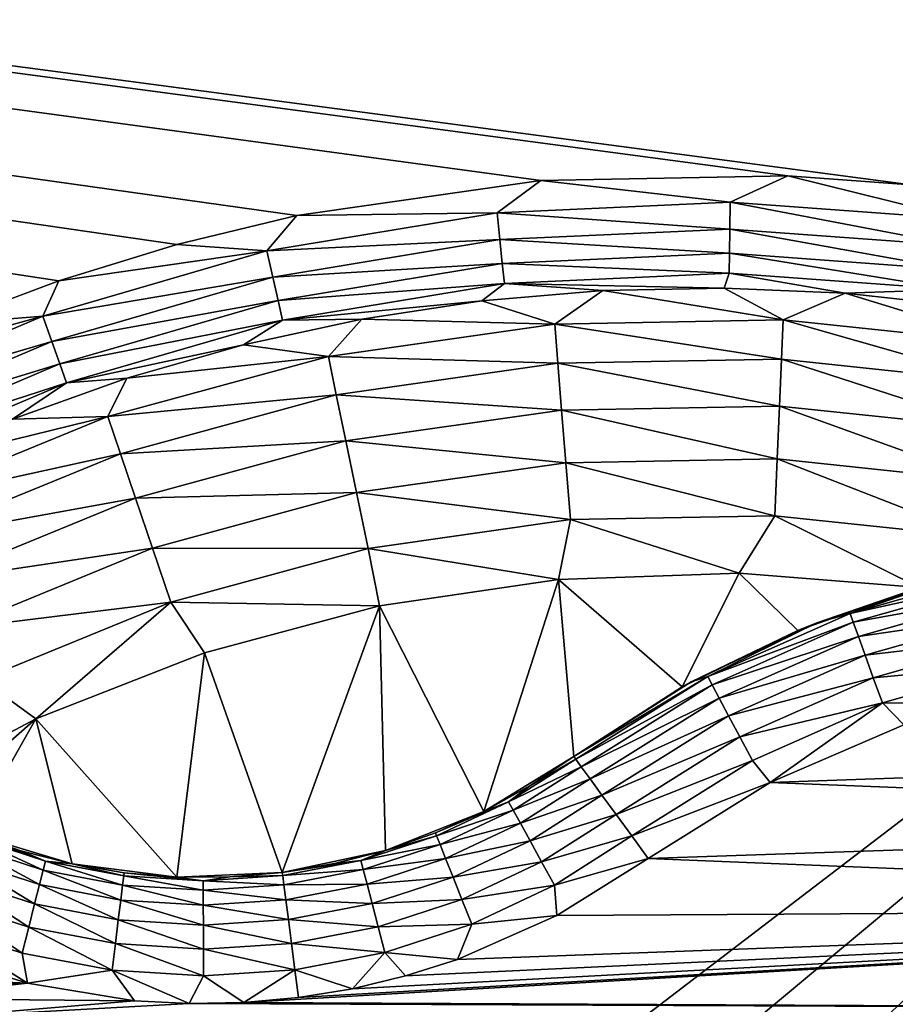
# Model space of a CAD drawing. Header units: metres. Extents: x -206 to 75, y -104 to 104.
# Tile 446 of 656: x -92.42 to -85.49, y 53.21 to 61.01. Entities that reach past the tile are written whole.
import ezdxf

# ---------------------------------------------------------------- set-up
doc = ezdxf.new("R2010")
doc.units = ezdxf.units.M
doc.layers.add('solid_01_1-CONSUMER_THERM_B_125288', color=7, linetype='CONTINUOUS')

msp = doc.modelspace()

# ---------------------------------------------------------------- linework, layer by layer
at = {"layer": 'solid_01_1-CONSUMER_THERM_B_125288'}
for points in [[(-85.36203, 59.706043, 1.5), (-65.514557, 74.985474, 1.5), (-200.514557, 74.966148, 1.5)], [(-86.338036, 59.777889, 1.5), (-85.36203, 59.706043, 1.5), (-200.514557, 74.966148, 1.5)], [(-88.29303, 59.740044, 1.5), (-86.338036, 59.777889, 1.5), (-200.514557, 74.966148, 1.5)], [(-90.227058, 59.461433, 1.5), (-88.29303, 59.740044, 1.5), (-200.514557, 74.966148, 1.5)], [(-91.178185, 59.232857, 1.5), (-90.227058, 59.461433, 1.5), (-200.514557, 74.966148, 1.5)], [(-92.114357, 58.945553, 1.5), (-91.178185, 59.232857, 1.5), (-200.514557, 74.966148, 1.5)], [(-93.031235, 58.600723, 1.5), (-92.114357, 58.945553, 1.5), (-200.514557, 74.966148, 1.5)], [(-93.358711, -67.339516), (-65.514557, 74.985474), (-65.493088, -75.014526)], [(-93.358711, -67.339516), (-93.257065, -66.795311), (-65.514557, 74.985474)], [(-93.276108, 66.204689), (-65.514557, 74.985474), (-93.257141, -66.241692)], [(-93.257065, -66.795311), (-93.257141, -66.241692), (-65.514557, 74.985474)], [(-76.404617, 63.580017, 75.400002), (-185.604614, 63.572178, 75.400002), (-92.716316, 42.429672, 75.400002)], [(-76.404617, 63.580017, 75.400002), (-92.716316, 42.429672, 75.400002), (-91.951859, 42.246143, 75.400002)], [(-76.404617, 63.580017, 75.400002), (-91.951859, 42.246143, 75.400002), (-91.225533, 41.945286, 75.400002)], [(-76.404617, 63.580017, 75.400002), (-91.225533, 41.945286, 75.400002), (-90.555206, 41.534512, 75.400002)], [(-76.404617, 63.580017, 75.400002), (-90.555206, 41.534512, 75.400002), (-89.95739, 41.02393, 75.400002)], [(-76.404617, 63.580017, 75.400002), (-89.95739, 41.02393, 75.400002), (-89.446808, 40.426117, 75.400002)], [(-76.404617, 63.580017, 75.400002), (-89.446808, 40.426117, 75.400002), (-89.036034, 39.755791, 75.400002)], [(-76.404617, 63.580017, 75.400002), (-89.036034, 39.755791, 75.400002), (-88.735176, 39.029461, 75.400002)], [(-76.404617, 63.580017, 75.400002), (-88.735176, 39.029461, 75.400002), (-88.551651, 38.265007, 75.400002)], [(-76.404617, 63.580017, 75.400002), (-88.551651, 38.265007, 75.400002), (-76.395485, -63.61998, 75.400002)], [(-93.403542, 48.578796, 72.400002), (-93.404472, 61.578796, 72.400002), (-76.404472, 61.580017, 72.400002)], [(-92.091606, 48.50037, 72.400002), (-93.403542, 48.578796, 72.400002), (-76.404472, 61.580017, 72.400002)], [(-90.798988, 48.26619, 72.400002), (-92.091606, 48.50037, 72.400002), (-76.404472, 61.580017, 72.400002)], [(-89.543076, 47.879429, 72.400002), (-90.798988, 48.26619, 72.400002), (-76.404472, 61.580017, 72.400002)], [(-88.342255, 47.345646, 72.400002), (-89.543076, 47.879429, 72.400002), (-76.404472, 61.580017, 72.400002)], [(-87.214027, 46.672729, 72.400002), (-88.342255, 47.345646, 72.400002), (-76.404472, 61.580017, 72.400002)], [(-87.214027, 46.672729, 72.400002), (-76.404472, 61.580017, 72.400002), (-86.173599, 45.86972, 72.400002)], [(-76.404472, 61.580017, 72.400002), (-75.457878, 61.515781, 72.400002), (-86.173599, 45.86972, 72.400002)], [(-75.457878, 61.515781, 72.400002), (-74.529282, 61.324318, 72.400002), (-86.173599, 45.86972, 72.400002)], [(-74.529282, 61.324318, 72.400002), (-73.634369, 61.008808, 72.400002), (-86.173599, 45.86972, 72.400002)], [(-73.634369, 61.008808, 72.400002), (-72.791016, 60.575554, 72.400002), (-86.173599, 45.86972, 72.400002)], [(-72.791016, 60.575554, 72.400002), (-72.013435, 60.031918, 72.400002), (-86.173599, 45.86972, 72.400002)], [(-86.173599, 45.86972, 69.900002), (-86.173599, 45.86972, 72.400002), (-72.013435, 60.031918, 72.400002)], [(-81.207893, 50.83614, 65.8731), (-86.173599, 45.86972, 69.900002), (-72.013435, 60.031918, 72.400002)], [(-88.641602, 59.483551, 1.525184), (-88.29303, 59.740044, 1.5), (-90.227058, 59.461433, 1.5)], [(-86.794724, 59.56768, 1.525184), (-88.29303, 59.740044, 1.5), (-88.641602, 59.483551, 1.525184)], [(-86.794724, 59.56768, 1.525184), (-86.338036, 59.777889, 1.5), (-88.29303, 59.740044, 1.5)], [(-84.950882, 59.432545, 1.525184), (-86.338036, 59.777889, 1.5), (-86.794724, 59.56768, 1.525184)], [(-84.950882, 59.432545, 1.525184), (-85.36203, 59.706043, 1.5), (-86.338036, 59.777889, 1.5)], [(-86.794724, 59.56768, 1.525184), (-88.641602, 59.483551, 1.525184), (-86.797668, 59.355114, 1.599859)], [(-86.794724, 59.56768, 1.525184), (-86.797668, 59.355114, 1.599859), (-84.978966, 59.221817, 1.599859)], [(-84.950882, 59.432545, 1.525184), (-86.794724, 59.56768, 1.525184), (-84.978966, 59.221817, 1.599859)], [(-88.641602, 59.483551, 1.525184), (-90.227058, 59.461433, 1.5), (-90.465523, 59.181335, 1.525184)], [(-88.641602, 59.483551, 1.525184), (-90.465523, 59.181335, 1.525184), (-88.619347, 59.272129, 1.599859)], [(-88.641602, 59.483551, 1.525184), (-88.619347, 59.272129, 1.599859), (-86.797668, 59.355114, 1.599859)], [(-90.465523, 59.181335, 1.525184), (-90.227058, 59.461433, 1.5), (-91.178185, 59.232857, 1.5)], [(-86.797668, 59.355114, 1.599859), (-88.619347, 59.272129, 1.599859), (-86.800301, 59.164658, 1.720235)], [(-86.797668, 59.355114, 1.599859), (-86.800301, 59.164658, 1.720235), (-85.004135, 59.033016, 1.720235)], [(-84.978966, 59.221817, 1.599859), (-86.797668, 59.355114, 1.599859), (-85.004135, 59.033016, 1.720235)], [(-90.465523, 59.181335, 1.525184), (-90.418396, 58.974033, 1.599859), (-88.619347, 59.272129, 1.599859)], [(-88.619347, 59.272129, 1.599859), (-90.418396, 58.974033, 1.599859), (-88.599411, 59.082703, 1.720235)], [(-88.619347, 59.272129, 1.599859), (-88.599411, 59.082703, 1.720235), (-86.800301, 59.164658, 1.720235)], [(-86.650093, 44.33242, 63.5205), (-71.696129, 59.288536, 69.400002), (-71.172241, 58.751762, 69.400002)], [(-86.650093, 44.33242, 63.5205), (-81.207893, 50.83614, 65.8731), (-71.696129, 59.288536, 69.400002)], [(-90.465523, 59.181335, 1.525184), (-92.114357, 58.945553, 1.5), (-92.240829, 58.665283, 1.525184)], [(-90.465523, 59.181335, 1.525184), (-92.240829, 58.665283, 1.525184), (-90.418396, 58.974033, 1.599859)], [(-90.465523, 59.181335, 1.525184), (-91.178185, 59.232857, 1.5), (-92.114357, 58.945553, 1.5)], [(-86.800301, 59.164658, 1.720235), (-88.599411, 59.082703, 1.720235), (-86.80249, 59.005985, 1.8802)], [(-86.800301, 59.164658, 1.720235), (-86.80249, 59.005985, 1.8802), (-85.025101, 58.875717, 1.8802)], [(-85.004135, 59.033016, 1.720235), (-86.800301, 59.164658, 1.720235), (-85.025101, 58.875717, 1.8802)], [(-90.418396, 58.974033, 1.599859), (-90.376167, 58.7883, 1.720235), (-88.599411, 59.082703, 1.720235)], [(-88.599411, 59.082703, 1.720235), (-90.376167, 58.7883, 1.720235), (-88.582802, 58.924885, 1.8802)], [(-88.599411, 59.082703, 1.720235), (-88.582802, 58.924885, 1.8802), (-86.80249, 59.005985, 1.8802)], [(-86.84259, 58.88773, 2.071429), (-86.80249, 59.005985, 1.8802), (-88.582802, 58.924885, 1.8802)], [(-86.84259, 58.88773, 2.071429), (-85.882187, 58.845936, 2.071429), (-86.80249, 59.005985, 1.8802)], [(-85.882187, 58.845936, 2.071429), (-85.025101, 58.875717, 1.8802), (-86.80249, 59.005985, 1.8802)], [(-92.240829, 58.665283, 1.525184), (-92.114357, 58.945553, 1.5), (-93.031235, 58.600723, 1.5)], [(-92.240829, 58.665283, 1.525184), (-92.169487, 58.465023, 1.599859), (-90.418396, 58.974033, 1.599859)], [(-90.418396, 58.974033, 1.599859), (-92.169487, 58.465023, 1.599859), (-90.376167, 58.7883, 1.720235)], [(-90.376167, 58.7883, 1.720235), (-90.340988, 58.63356, 1.8802), (-88.582802, 58.924885, 1.8802)], [(-88.761475, 58.785431, 2.071429), (-88.582802, 58.924885, 1.8802), (-90.340988, 58.63356, 1.8802)], [(-88.761475, 58.785431, 2.071429), (-87.80368, 58.867535, 2.071429), (-88.582802, 58.924885, 1.8802)], [(-87.80368, 58.867535, 2.071429), (-86.84259, 58.88773, 2.071429), (-88.582802, 58.924885, 1.8802)], [(-88.184181, 58.601589, 2.474663), (-87.80368, 58.867535, 2.071429), (-88.761475, 58.785431, 2.071429)], [(-86.372482, 58.634789, 2.474663), (-87.80368, 58.867535, 2.071429), (-88.184181, 58.601589, 2.474663)], [(-86.372482, 58.634789, 2.474663), (-86.84259, 58.88773, 2.071429), (-87.80368, 58.867535, 2.071429)], [(-86.372482, 58.634789, 2.474663), (-85.882187, 58.845936, 2.071429), (-86.84259, 58.88773, 2.071429)], [(-84.570526, 58.444332, 2.474663), (-85.882187, 58.845936, 2.071429), (-86.372482, 58.634789, 2.474663)], [(-85.882187, 58.845936, 2.071429), (-84.926483, 58.742325, 2.071429), (-85.025101, 58.875717, 1.8802)], [(-84.570526, 58.444332, 2.474663), (-84.926483, 58.742325, 2.071429), (-85.882187, 58.845936, 2.071429)], [(-92.169487, 58.465023, 1.599859), (-92.105568, 58.285595, 1.720235), (-90.376167, 58.7883, 1.720235)], [(-90.376167, 58.7883, 1.720235), (-92.105568, 58.285595, 1.720235), (-90.340988, 58.63356, 1.8802)], [(-89.71199, 58.641762, 2.071429), (-88.761475, 58.785431, 2.071429), (-90.340988, 58.63356, 1.8802)], [(-88.184181, 58.601589, 2.474663), (-88.761475, 58.785431, 2.071429), (-89.71199, 58.641762, 2.071429)], [(-86.650093, 44.33242, 63.5205), (-71.172241, 58.751762, 69.400002), (-80.197815, 49.724892, 65.853195)], [(-92.240829, 58.665283, 1.525184), (-93.924225, 58.200146, 1.5), (-93.942551, 57.942661, 1.525184)], [(-92.240829, 58.665283, 1.525184), (-93.942551, 57.942661, 1.525184), (-92.169487, 58.465023, 1.599859)], [(-92.240829, 58.665283, 1.525184), (-93.031235, 58.600723, 1.5), (-93.924225, 58.200146, 1.5)], [(-92.105568, 58.285595, 1.720235), (-92.052315, 58.136108, 1.8802), (-90.340988, 58.63356, 1.8802)], [(-90.65126, 58.437122, 2.071429), (-90.340988, 58.63356, 1.8802), (-92.052315, 58.136108, 1.8802)], [(-90.65126, 58.437122, 2.071429), (-89.71199, 58.641762, 2.071429), (-90.340988, 58.63356, 1.8802)], [(-89.977951, 58.345238, 2.474663), (-89.71199, 58.641762, 2.071429), (-90.65126, 58.437122, 2.071429)], [(-88.184181, 58.601589, 2.474663), (-89.71199, 58.641762, 2.071429), (-89.977951, 58.345238, 2.474663)], [(-86.372482, 58.634789, 2.474663), (-88.184181, 58.601589, 2.474663), (-86.386024, 58.323597, 2.826262)], [(-86.372482, 58.634789, 2.474663), (-86.386024, 58.323597, 2.826262), (-84.622337, 58.137184, 2.826262)], [(-84.570526, 58.444332, 2.474663), (-86.372482, 58.634789, 2.474663), (-84.622337, 58.137184, 2.826262)], [(-88.184181, 58.601589, 2.474663), (-89.977951, 58.345238, 2.474663), (-88.159248, 58.291103, 2.826262)], [(-88.184181, 58.601589, 2.474663), (-88.159248, 58.291103, 2.826262), (-86.386024, 58.323597, 2.826262)], [(-93.942551, 57.942661, 1.525184), (-93.848, 57.752254, 1.599859), (-92.169487, 58.465023, 1.599859)], [(-92.169487, 58.465023, 1.599859), (-93.848, 57.752254, 1.599859), (-92.105568, 58.285595, 1.720235)], [(-91.575394, 58.172371, 2.071429), (-90.65126, 58.437122, 2.071429), (-92.052315, 58.136108, 1.8802)], [(-89.977951, 58.345238, 2.474663), (-90.65126, 58.437122, 2.071429), (-91.575394, 58.172371, 2.071429)], [(-89.977951, 58.345238, 2.474663), (-91.575394, 58.172371, 2.071429), (-91.726425, 57.869644, 2.474663)], [(-89.977951, 58.345238, 2.474663), (-91.726425, 57.869644, 2.474663), (-89.914925, 58.040195, 2.826262)], [(-89.977951, 58.345238, 2.474663), (-89.914925, 58.040195, 2.826262), (-88.159248, 58.291103, 2.826262)], [(-86.386024, 58.323597, 2.826262), (-88.159248, 58.291103, 2.826262), (-86.402191, 57.952194, 3.113388)], [(-86.386024, 58.323597, 2.826262), (-86.402191, 57.952194, 3.113388), (-84.684174, 57.770607, 3.113388)], [(-84.622337, 58.137184, 2.826262), (-86.386024, 58.323597, 2.826262), (-84.684174, 57.770607, 3.113388)], [(-93.848, 57.752254, 1.599859), (-93.763283, 57.581657, 1.720235), (-92.105568, 58.285595, 1.720235)], [(-92.105568, 58.285595, 1.720235), (-93.763283, 57.581657, 1.720235), (-92.052315, 58.136108, 1.8802)], [(-88.159248, 58.291103, 2.826262), (-89.914925, 58.040195, 2.826262), (-88.129486, 57.92054, 3.113388)], [(-88.159248, 58.291103, 2.826262), (-88.129486, 57.92054, 3.113388), (-86.402191, 57.952194, 3.113388)], [(-92.480537, 57.848598, 2.071429), (-91.575394, 58.172371, 2.071429), (-92.052315, 58.136108, 1.8802)], [(-91.726425, 57.869644, 2.474663), (-91.575394, 58.172371, 2.071429), (-92.480537, 57.848598, 2.071429)], [(-93.763283, 57.581657, 1.720235), (-93.692703, 57.439529, 1.8802), (-92.052315, 58.136108, 1.8802)], [(-92.480537, 57.848598, 2.071429), (-92.052315, 58.136108, 1.8802), (-93.692703, 57.439529, 1.8802)], [(-91.726425, 57.869644, 2.474663), (-91.626259, 57.574703, 2.826262), (-89.914925, 58.040195, 2.826262)], [(-89.914925, 58.040195, 2.826262), (-91.626259, 57.574703, 2.826262), (-89.839691, 57.676128, 3.113388)], [(-89.914925, 58.040195, 2.826262), (-89.839691, 57.676128, 3.113388), (-88.129486, 57.92054, 3.113388)], [(-88.129486, 57.92054, 3.113388), (-89.839691, 57.676128, 3.113388), (-88.095947, 57.502979, 3.325905)], [(-86.402191, 57.952194, 3.113388), (-88.129486, 57.92054, 3.113388), (-86.420403, 57.533684, 3.325905)], [(-88.129486, 57.92054, 3.113388), (-88.095947, 57.502979, 3.325905), (-86.420403, 57.533684, 3.325905)], [(-86.402191, 57.952194, 3.113388), (-86.420403, 57.533684, 3.325905), (-84.753853, 57.357536, 3.325905)], [(-84.684174, 57.770607, 3.113388), (-86.402191, 57.952194, 3.113388), (-84.753853, 57.357536, 3.325905)], [(-91.726425, 57.869644, 2.474663), (-93.36293, 57.467163, 2.071429), (-93.402901, 57.182076, 2.474663)], [(-91.726425, 57.869644, 2.474663), (-93.402901, 57.182076, 2.474663), (-91.626259, 57.574703, 2.826262)], [(-91.726425, 57.869644, 2.474663), (-92.480537, 57.848598, 2.071429), (-93.36293, 57.467163, 2.071429)], [(-91.626259, 57.574703, 2.826262), (-91.506714, 57.222694, 3.113388), (-89.839691, 57.676128, 3.113388)], [(-89.839691, 57.676128, 3.113388), (-91.506714, 57.222694, 3.113388), (-89.754929, 57.265888, 3.325905)], [(-89.839691, 57.676128, 3.113388), (-89.754929, 57.265888, 3.325905), (-88.095947, 57.502979, 3.325905)], [(-93.402901, 57.182076, 2.474663), (-93.267136, 56.901737, 2.826262), (-91.626259, 57.574703, 2.826262)], [(-91.626259, 57.574703, 2.826262), (-93.267136, 56.901737, 2.826262), (-91.506714, 57.222694, 3.113388)], [(-86.420403, 57.533684, 3.325905), (-88.095947, 57.502979, 3.325905), (-86.440025, 57.082848, 3.45631)], [(-86.420403, 57.533684, 3.325905), (-86.440025, 57.082848, 3.45631), (-84.828918, 56.91256, 3.45631)], [(-84.753853, 57.357536, 3.325905), (-86.420403, 57.533684, 3.325905), (-84.828918, 56.91256, 3.45631)], [(-88.095947, 57.502979, 3.325905), (-89.754929, 57.265888, 3.325905), (-88.05983, 57.053162, 3.45631)], [(-88.095947, 57.502979, 3.325905), (-88.05983, 57.053162, 3.45631), (-86.440025, 57.082848, 3.45631)], [(-93.267136, 56.901737, 2.826262), (-93.105087, 56.567154, 3.113388), (-91.506714, 57.222694, 3.113388)], [(-91.506714, 57.222694, 3.113388), (-93.105087, 56.567154, 3.113388), (-91.372002, 56.826038, 3.325905)], [(-91.506714, 57.222694, 3.113388), (-91.372002, 56.826038, 3.325905), (-89.754929, 57.265888, 3.325905)], [(-89.754929, 57.265888, 3.325905), (-91.372002, 56.826038, 3.325905), (-89.663605, 56.823963, 3.45631)], [(-89.754929, 57.265888, 3.325905), (-89.663605, 56.823963, 3.45631), (-88.05983, 57.053162, 3.45631)], [(-88.05983, 57.053162, 3.45631), (-89.663605, 56.823963, 3.45631), (-88.155136, 56.577965, 3.5)], [(-88.05983, 57.053162, 3.45631), (-88.155136, 56.577965, 3.5), (-86.723061, 56.62664, 3.5)], [(-86.440025, 57.082848, 3.45631), (-88.05983, 57.053162, 3.45631), (-86.723061, 56.62664, 3.5)], [(-86.440025, 57.082848, 3.45631), (-86.723061, 56.62664, 3.5), (-85.293297, 56.512836, 3.5)], [(-84.828918, 56.91256, 3.45631), (-86.440025, 57.082848, 3.45631), (-85.293297, 56.512836, 3.5)], [(-93.105087, 56.567154, 3.113388), (-92.922493, 56.19014, 3.325905), (-91.372002, 56.826038, 3.325905)], [(-91.372002, 56.826038, 3.325905), (-92.922493, 56.19014, 3.325905), (-91.226883, 56.398743, 3.45631)], [(-91.372002, 56.826038, 3.325905), (-91.226883, 56.398743, 3.45631), (-89.663605, 56.823963, 3.45631)], [(-89.663605, 56.823963, 3.45631), (-91.226883, 56.398743, 3.45631), (-89.572495, 56.367611, 3.5)], [(-89.663605, 56.823963, 3.45631), (-89.572495, 56.367611, 3.5), (-88.155136, 56.577965, 3.5)], [(-87.173416, 55.726112, 3.5), (-86.723061, 56.62664, 3.5), (-88.155136, 56.577965, 3.5)], [(-86.256393, 56.174377, 3.5), (-86.723061, 56.62664, 3.5), (-87.173416, 55.726112, 3.5)], [(-86.256393, 56.174377, 3.5), (-85.293297, 56.512836, 3.5), (-86.723061, 56.62664, 3.5)], [(-85.843712, 56.308296, 12.722411), (-84.6567, 56.644466, 12.722357), (-85.059685, 56.57642, 12.5)], [(-84.641617, 56.571999, 12.933934), (-84.6567, 56.644466, 12.722357), (-85.843712, 56.308296, 12.722411)], [(-88.747139, 54.739571, 3.5), (-88.155136, 56.577965, 3.5), (-89.572495, 56.367611, 3.5)], [(-88.747139, 54.739571, 3.5), (-88.032097, 55.174038, 3.5), (-88.155136, 56.577965, 3.5)], [(-87.173416, 55.726112, 3.5), (-88.155136, 56.577965, 3.5), (-88.032097, 55.174038, 3.5)], [(-86.106895, 56.235325, 12.5), (-85.293297, 56.512836, 3.5), (-86.256393, 56.174377, 3.5)], [(-86.106895, 56.235325, 12.5), (-85.059685, 56.57642, 12.5), (-85.293297, 56.512836, 3.5)], [(-85.843712, 56.308296, 12.722411), (-85.059685, 56.57642, 12.5), (-86.106895, 56.235325, 12.5)], [(-84.641617, 56.571999, 12.933934), (-85.843712, 56.308296, 12.722411), (-85.81855, 56.23867, 12.933985)], [(-84.641617, 56.571999, 12.933934), (-85.81855, 56.23867, 12.933985), (-84.61731, 56.455215, 13.123709)], [(-85.81855, 56.23867, 12.933985), (-85.778008, 56.126469, 13.123753), (-84.61731, 56.455215, 13.123709)], [(-84.61731, 56.455215, 13.123709), (-85.778008, 56.126469, 13.123753), (-84.584999, 56.29998, 13.282146)], [(-92.922493, 56.19014, 3.325905), (-92.7258, 55.784, 3.45631), (-91.226883, 56.398743, 3.45631)], [(-91.226883, 56.398743, 3.45631), (-92.7258, 55.784, 3.45631), (-92.295219, 55.472706, 3.5)], [(-91.226883, 56.398743, 3.45631), (-92.295219, 55.472706, 3.5), (-90.959267, 55.997532, 3.5)], [(-91.226883, 56.398743, 3.45631), (-90.959267, 55.997532, 3.5), (-89.572495, 56.367611, 3.5)], [(-90.34288, 54.255234, 3.5), (-89.572495, 56.367611, 3.5), (-90.959267, 55.997532, 3.5)], [(-89.524666, 54.430408, 3.5), (-89.572495, 56.367611, 3.5), (-90.34288, 54.255234, 3.5)], [(-88.747139, 54.739571, 3.5), (-89.572495, 56.367611, 3.5), (-89.524666, 54.430408, 3.5)], [(-86.971436, 55.808064, 12.722466), (-85.843712, 56.308296, 12.722411), (-86.106895, 56.235325, 12.5)], [(-85.81855, 56.23867, 12.933985), (-85.843712, 56.308296, 12.722411), (-86.971436, 55.808064, 12.722466)], [(-85.778008, 56.126469, 13.123753), (-85.724121, 55.977337, 13.282181), (-84.584999, 56.29998, 13.282146)], [(-84.584999, 56.29998, 13.282146), (-85.724121, 55.977337, 13.282181), (-84.54631, 56.114098, 13.401285)], [(-87.102959, 55.765381, 12.5), (-86.106895, 56.235325, 12.5), (-86.256393, 56.174377, 3.5)], [(-86.971436, 55.808064, 12.722466), (-86.106895, 56.235325, 12.5), (-87.102959, 55.765381, 12.5)], [(-85.81855, 56.23867, 12.933985), (-86.971436, 55.808064, 12.722466), (-86.936699, 55.742672, 12.934035)], [(-85.81855, 56.23867, 12.933985), (-86.936699, 55.742672, 12.934035), (-85.778008, 56.126469, 13.123753)], [(-87.102959, 55.765381, 12.5), (-86.256393, 56.174377, 3.5), (-87.173416, 55.726112, 3.5)], [(-86.936699, 55.742672, 12.934035), (-86.880737, 55.637302, 13.123796), (-85.778008, 56.126469, 13.123753)], [(-85.778008, 56.126469, 13.123753), (-86.880737, 55.637302, 13.123796), (-85.724121, 55.977337, 13.282181)], [(-85.724121, 55.977337, 13.282181), (-85.659599, 55.798759, 13.401309), (-84.54631, 56.114098, 13.401285)], [(-84.54631, 56.114098, 13.401285), (-85.659599, 55.798759, 13.401309), (-84.503181, 55.906902, 13.47514)], [(-91.178848, 54.21896, 3.5), (-90.959267, 55.997532, 3.5), (-92.295219, 55.472706, 3.5)], [(-90.34288, 54.255234, 3.5), (-90.959267, 55.997532, 3.5), (-91.178848, 54.21896, 3.5)], [(-86.880737, 55.637302, 13.123796), (-86.806351, 55.497253, 13.282216), (-85.724121, 55.977337, 13.282181)], [(-85.724121, 55.977337, 13.282181), (-86.806351, 55.497253, 13.282216), (-85.659599, 55.798759, 13.401309)], [(-85.659599, 55.798759, 13.401309), (-85.587677, 55.599716, 13.475152), (-84.503181, 55.906902, 13.47514)], [(-84.503181, 55.906902, 13.47514), (-85.587677, 55.599716, 13.475152), (-84.865013, 55.593719, 13.5)], [(-86.971436, 55.808064, 12.722466), (-87.102959, 55.765381, 12.5), (-88.032097, 55.174038, 12.5)], [(-88.017326, 55.153774, 12.722521), (-86.971436, 55.808064, 12.722466), (-88.032097, 55.174038, 12.5)], [(-86.936699, 55.742672, 12.934035), (-86.971436, 55.808064, 12.722466), (-88.017326, 55.153774, 12.722521)], [(-92.7258, 55.784, 3.45631), (-93.558311, 54.802776, 3.5), (-92.295219, 55.472706, 3.5)], [(-87.102959, 55.765381, 12.5), (-87.173416, 55.726112, 3.5), (-88.032097, 55.174038, 3.5)], [(-88.032097, 55.174038, 12.5), (-87.102959, 55.765381, 12.5), (-88.032097, 55.174038, 3.5)], [(-86.936699, 55.742672, 12.934035), (-88.017326, 55.153774, 12.722521), (-87.973709, 55.093925, 12.934086)], [(-86.936699, 55.742672, 12.934035), (-87.973709, 55.093925, 12.934086), (-86.880737, 55.637302, 13.123796)], [(-86.806351, 55.497253, 13.282216), (-86.717278, 55.329556, 13.401334), (-85.659599, 55.798759, 13.401309)], [(-85.659599, 55.798759, 13.401309), (-86.717278, 55.329556, 13.401334), (-85.587677, 55.599716, 13.475152)], [(-87.973709, 55.093925, 12.934086), (-87.903435, 54.997494, 13.12384), (-86.880737, 55.637302, 13.123796)], [(-86.880737, 55.637302, 13.123796), (-87.903435, 54.997494, 13.12384), (-86.806351, 55.497253, 13.282216)], [(-86.717278, 55.329556, 13.401334), (-86.618004, 55.142643, 13.475164), (-85.587677, 55.599716, 13.475152)], [(-85.587677, 55.599716, 13.475152), (-86.618004, 55.142643, 13.475164), (-86.475716, 54.967285, 13.5)], [(-85.587677, 55.599716, 13.475152), (-86.475716, 54.967285, 13.5), (-85.418503, 55.424603, 13.5)], [(-85.587677, 55.599716, 13.475152), (-85.418503, 55.424603, 13.5), (-84.865013, 55.593719, 13.5)], [(-87.903435, 54.997494, 13.12384), (-87.810036, 54.869328, 13.282251), (-86.806351, 55.497253, 13.282216)], [(-86.806351, 55.497253, 13.282216), (-87.810036, 54.869328, 13.282251), (-86.717278, 55.329556, 13.401334)], [(-93.180527, 54.695263, 3.5), (-92.295219, 55.472706, 3.5), (-93.558311, 54.802776, 3.5)], [(-93.180527, 54.695263, 3.5), (-92.810486, 54.563225, 3.5), (-92.295219, 55.472706, 3.5)], [(-92.00914, 54.322594, 3.5), (-92.295219, 55.472706, 3.5), (-92.810486, 54.563225, 3.5)], [(-91.178848, 54.21896, 3.5), (-92.295219, 55.472706, 3.5), (-92.00914, 54.322594, 3.5)], [(-79.772789, 55.202957, 13.5), (-85.418503, 55.424603, 13.5), (-86.475716, 54.967285, 13.5)], [(-87.810036, 54.869328, 13.282251), (-87.698204, 54.715866, 13.401358), (-86.717278, 55.329556, 13.401334)], [(-86.717278, 55.329556, 13.401334), (-87.698204, 54.715866, 13.401358), (-86.618004, 55.142643, 13.475164)], [(-78.751801, 54.662354, 13.5), (-79.772789, 55.202957, 13.5), (-86.475716, 54.967285, 13.5)], [(-88.747139, 54.739571, 3.5), (-88.032097, 55.174038, 12.5), (-88.032097, 55.174038, 3.5)], [(-88.747139, 54.739571, 3.5), (-88.380531, 54.941811, 12.5), (-88.032097, 55.174038, 12.5)], [(-88.549637, 54.814915, 12.722384), (-87.973709, 55.093925, 12.934086), (-88.017326, 55.153774, 12.722521)], [(-88.549637, 54.814915, 12.722384), (-88.017326, 55.153774, 12.722521), (-88.380531, 54.941811, 12.5)], [(-88.380531, 54.941811, 12.5), (-88.017326, 55.153774, 12.722521), (-88.032097, 55.174038, 12.5)], [(-87.698204, 54.715866, 13.401358), (-87.573547, 54.544823, 13.475177), (-86.618004, 55.142643, 13.475164)], [(-86.618004, 55.142643, 13.475164), (-87.573547, 54.544823, 13.475177), (-86.475716, 54.967285, 13.5)], [(-88.513878, 54.750099, 12.93396), (-87.973709, 55.093925, 12.934086), (-88.549637, 54.814915, 12.722384)], [(-88.513878, 54.750099, 12.93396), (-87.903435, 54.997494, 13.12384), (-87.973709, 55.093925, 12.934086)], [(-88.549637, 54.814915, 12.722384), (-88.380531, 54.941811, 12.5), (-88.747169, 54.739552, 12.5)], [(-88.747139, 54.739571, 3.5), (-88.747169, 54.739552, 12.5), (-88.380531, 54.941811, 12.5)], [(-88.513878, 54.750099, 12.93396), (-88.456261, 54.645645, 13.123731), (-87.903435, 54.997494, 13.12384)], [(-88.456261, 54.645645, 13.123731), (-87.810036, 54.869328, 13.282251), (-87.903435, 54.997494, 13.12384)], [(-87.573547, 54.544823, 13.475177), (-87.442993, 54.365978, 13.5), (-86.475716, 54.967285, 13.5)], [(-78.751801, 54.662354, 13.5), (-86.475716, 54.967285, 13.5), (-87.442993, 54.365978, 13.5)], [(-88.456261, 54.645645, 13.123731), (-88.379669, 54.506802, 13.282164), (-87.810036, 54.869328, 13.282251)], [(-88.379669, 54.506802, 13.282164), (-87.698204, 54.715866, 13.401358), (-87.810036, 54.869328, 13.282251)], [(-88.549637, 54.814915, 12.722384), (-88.747169, 54.739552, 12.5), (-89.129456, 54.568684, 12.5)], [(-89.120216, 54.545441, 12.722247), (-88.549637, 54.814915, 12.722384), (-89.129456, 54.568684, 12.5)], [(-88.513878, 54.750099, 12.93396), (-88.549637, 54.814915, 12.722384), (-89.120216, 54.545441, 12.722247)], [(-88.747139, 54.739571, 3.5), (-89.524666, 54.430408, 3.5), (-88.747169, 54.739552, 12.5)], [(-89.524666, 54.430408, 3.5), (-89.129456, 54.568684, 12.5), (-88.747169, 54.739552, 12.5)], [(-88.513878, 54.750099, 12.93396), (-89.120216, 54.545441, 12.722247), (-89.092873, 54.476681, 12.933833)], [(-88.513878, 54.750099, 12.93396), (-89.092873, 54.476681, 12.933833), (-88.456261, 54.645645, 13.123731)], [(-88.379669, 54.506802, 13.282164), (-88.287956, 54.340549, 13.401298), (-87.698204, 54.715866, 13.401358)], [(-88.287956, 54.340549, 13.401298), (-87.573547, 54.544823, 13.475177), (-87.698204, 54.715866, 13.401358)], [(-89.092873, 54.476681, 12.933833), (-89.048805, 54.365852, 13.123621), (-88.456261, 54.645645, 13.123731)], [(-88.456261, 54.645645, 13.123731), (-89.048805, 54.365852, 13.123621), (-88.379669, 54.506802, 13.282164)], [(-77.822411, 53.975891, 13.5), (-78.751801, 54.662354, 13.5), (-87.442993, 54.365978, 13.5)], [(-92.819588, 54.540134, 12.721427), (-92.2192, 54.34602, 12.721563), (-92.810486, 54.563225, 12.5)], [(-92.2192, 54.34602, 12.721563), (-92.414841, 54.426113, 12.5), (-92.810486, 54.563225, 12.5)], [(-92.810486, 54.563225, 3.5), (-92.810486, 54.563225, 12.5), (-92.414841, 54.426113, 12.5)], [(-92.810486, 54.563225, 3.5), (-92.414841, 54.426113, 12.5), (-92.009109, 54.322586, 12.5)], [(-92.00914, 54.322594, 3.5), (-92.810486, 54.563225, 3.5), (-92.009109, 54.322586, 12.5)], [(-89.120216, 54.545441, 12.722247), (-89.129456, 54.568684, 12.5), (-89.524689, 54.430397, 12.5)], [(-89.524666, 54.430408, 3.5), (-89.524689, 54.430397, 12.5), (-89.129456, 54.568684, 12.5)], [(-92.237457, 54.274464, 12.933201), (-92.819588, 54.540134, 12.721427), (-92.846657, 54.471458, 12.933075)], [(-92.237457, 54.274464, 12.933201), (-92.2192, 54.34602, 12.721563), (-92.819588, 54.540134, 12.721427)], [(-89.720062, 54.349602, 12.722111), (-89.120216, 54.545441, 12.722247), (-89.524689, 54.430397, 12.5)], [(-89.092873, 54.476681, 12.933833), (-89.120216, 54.545441, 12.722247), (-89.720062, 54.349602, 12.722111)], [(-89.092873, 54.476681, 12.933833), (-89.720062, 54.349602, 12.722111), (-89.701561, 54.277985, 12.933707)], [(-89.092873, 54.476681, 12.933833), (-89.701561, 54.277985, 12.933707), (-89.048805, 54.365852, 13.123621)], [(-89.048805, 54.365852, 13.123621), (-88.990227, 54.218529, 13.282076), (-88.379669, 54.506802, 13.282164)], [(-88.379669, 54.506802, 13.282164), (-88.990227, 54.218529, 13.282076), (-88.287956, 54.340549, 13.401298)], [(-88.287956, 54.340549, 13.401298), (-88.18573, 54.155239, 13.475146), (-87.573547, 54.544823, 13.475177)], [(-88.18573, 54.155239, 13.475146), (-87.442993, 54.365978, 13.5), (-87.573547, 54.544823, 13.475177)], [(-92.846657, 54.471458, 12.933075), (-92.890343, 54.360649, 13.122963), (-92.266914, 54.159027, 13.123073)], [(-92.237457, 54.274464, 12.933201), (-92.846657, 54.471458, 12.933075), (-92.266914, 54.159027, 13.123073)], [(-92.2192, 54.34602, 12.721563), (-92.009109, 54.322586, 12.5), (-92.414841, 54.426113, 12.5)], [(-89.524666, 54.430408, 3.5), (-90.34288, 54.255234, 3.5), (-89.524689, 54.430397, 12.5)], [(-90.34288, 54.255234, 3.5), (-89.930115, 54.325668, 12.5), (-89.524689, 54.430397, 12.5)], [(-89.720062, 54.349602, 12.722111), (-89.524689, 54.430397, 12.5), (-89.930115, 54.325668, 12.5)], [(-92.890343, 54.360649, 13.122963), (-92.948433, 54.213276, 13.281551), (-92.306084, 54.005512, 13.281639)], [(-92.266914, 54.159027, 13.123073), (-92.890343, 54.360649, 13.122963), (-92.306084, 54.005512, 13.281639)], [(-91.608368, 54.155369, 12.933328), (-92.2192, 54.34602, 12.721563), (-92.237457, 54.274464, 12.933201)], [(-92.2192, 54.34602, 12.721563), (-91.59922, 54.22868, 12.721701), (-92.009109, 54.322586, 12.5)], [(-91.608368, 54.155369, 12.933328), (-91.59922, 54.22868, 12.721701), (-92.2192, 54.34602, 12.721563)], [(-92.00914, 54.322594, 3.5), (-92.009109, 54.322586, 12.5), (-91.596138, 54.253372, 12.5)], [(-92.00914, 54.322594, 3.5), (-91.596138, 54.253372, 12.5), (-91.178818, 54.218952, 12.5)], [(-91.178848, 54.21896, 3.5), (-92.00914, 54.322594, 3.5), (-91.178818, 54.218952, 12.5)], [(-91.59922, 54.22868, 12.721701), (-91.596138, 54.253372, 12.5), (-92.009109, 54.322586, 12.5)], [(-89.720062, 54.349602, 12.722111), (-89.930115, 54.325668, 12.5), (-90.34288, 54.25523, 12.5)], [(-90.339714, 54.230484, 12.721974), (-89.720062, 54.349602, 12.722111), (-90.34288, 54.25523, 12.5)], [(-90.34288, 54.255234, 3.5), (-90.34288, 54.25523, 12.5), (-89.930115, 54.325668, 12.5)], [(-89.701561, 54.277985, 12.933707), (-89.720062, 54.349602, 12.722111), (-90.339714, 54.230484, 12.721974)], [(-89.701561, 54.277985, 12.933707), (-89.671738, 54.162537, 13.123511), (-89.048805, 54.365852, 13.123621)], [(-89.048805, 54.365852, 13.123621), (-89.671738, 54.162537, 13.123511), (-88.990227, 54.218529, 13.282076)], [(-88.990227, 54.218529, 13.282076), (-88.920082, 54.04211, 13.401237), (-88.287956, 54.340549, 13.401298)], [(-88.287956, 54.340549, 13.401298), (-88.920082, 54.04211, 13.401237), (-88.18573, 54.155239, 13.475146)], [(-88.18573, 54.155239, 13.475146), (-88.166328, 53.913837, 13.5), (-87.442993, 54.365978, 13.5)], [(-77.822411, 53.975891, 13.5), (-87.442993, 54.365978, 13.5), (-88.166328, 53.913837, 13.5)], [(-92.237457, 54.274464, 12.933201), (-92.266914, 54.159027, 13.123073), (-91.623131, 54.037125, 13.123182)], [(-91.608368, 54.155369, 12.933328), (-92.237457, 54.274464, 12.933201), (-91.623131, 54.037125, 13.123182)], [(-91.59922, 54.22868, 12.721701), (-90.969414, 54.18996, 12.721837), (-91.596138, 54.253372, 12.5)], [(-90.969414, 54.18996, 12.721837), (-91.178818, 54.218952, 12.5), (-91.596138, 54.253372, 12.5)], [(-90.34288, 54.255234, 3.5), (-91.178848, 54.21896, 3.5), (-90.34288, 54.25523, 12.5)], [(-91.178848, 54.21896, 3.5), (-90.760094, 54.219574, 12.5), (-90.34288, 54.25523, 12.5)], [(-90.339714, 54.230484, 12.721974), (-90.34288, 54.25523, 12.5), (-90.760094, 54.219574, 12.5)], [(-89.701561, 54.277985, 12.933707), (-90.339714, 54.230484, 12.721974), (-90.330338, 54.157143, 12.93358)], [(-89.701561, 54.277985, 12.933707), (-90.330338, 54.157143, 12.93358), (-89.671738, 54.162537, 13.123511)], [(-92.948433, 54.213276, 13.281551), (-93.018021, 54.036739, 13.400871), (-92.353004, 53.821632, 13.400932)], [(-92.306084, 54.005512, 13.281639), (-92.948433, 54.213276, 13.281551), (-92.353004, 53.821632, 13.400932)], [(-90.969299, 54.116055, 12.933455), (-91.59922, 54.22868, 12.721701), (-91.608368, 54.155369, 12.933328)], [(-90.969299, 54.116055, 12.933455), (-90.969414, 54.18996, 12.721837), (-91.59922, 54.22868, 12.721701)], [(-91.178848, 54.21896, 3.5), (-91.178818, 54.218952, 12.5), (-90.760094, 54.219574, 12.5)], [(-90.969414, 54.18996, 12.721837), (-90.760094, 54.219574, 12.5), (-91.178818, 54.218952, 12.5)], [(-90.969414, 54.18996, 12.721837), (-90.339714, 54.230484, 12.721974), (-90.760094, 54.219574, 12.5)], [(-90.330338, 54.157143, 12.93358), (-90.339714, 54.230484, 12.721974), (-90.969414, 54.18996, 12.721837)], [(-90.330338, 54.157143, 12.93358), (-90.969414, 54.18996, 12.721837), (-90.969299, 54.116055, 12.933455)], [(-90.330338, 54.157143, 12.93358), (-90.315224, 54.038891, 13.123402), (-89.671738, 54.162537, 13.123511)], [(-89.671738, 54.162537, 13.123511), (-90.315224, 54.038891, 13.123402), (-89.632088, 54.009052, 13.281989)], [(-89.671738, 54.162537, 13.123511), (-89.632088, 54.009052, 13.281989), (-88.990227, 54.218529, 13.282076)], [(-88.990227, 54.218529, 13.282076), (-89.632088, 54.009052, 13.281989), (-88.920082, 54.04211, 13.401237)], [(-92.266914, 54.159027, 13.123073), (-92.306084, 54.005512, 13.281639), (-91.642754, 53.87989, 13.281727)], [(-91.623131, 54.037125, 13.123182), (-92.266914, 54.159027, 13.123073), (-91.642754, 53.87989, 13.281727)], [(-91.608368, 54.155369, 12.933328), (-91.623131, 54.037125, 13.123182), (-90.969124, 53.996868, 13.123292)], [(-90.969299, 54.116055, 12.933455), (-91.608368, 54.155369, 12.933328), (-90.969124, 53.996868, 13.123292)], [(-90.330338, 54.157143, 12.93358), (-90.969299, 54.116055, 12.933455), (-90.315224, 54.038891, 13.123402)], [(-90.969299, 54.116055, 12.933455), (-90.969124, 53.996868, 13.123292), (-90.315224, 54.038891, 13.123402)], [(-88.920082, 54.04211, 13.401237), (-88.841888, 53.845455, 13.475115), (-88.18573, 54.155239, 13.475146)], [(-88.18573, 54.155239, 13.475146), (-88.841888, 53.845455, 13.475115), (-88.166328, 53.913837, 13.5)], [(-93.018021, 54.036739, 13.400871), (-93.095604, 53.839916, 13.474928), (-92.405312, 53.616627, 13.474959)], [(-92.353004, 53.821632, 13.400932), (-93.018021, 54.036739, 13.400871), (-92.405312, 53.616627, 13.474959)], [(-92.306084, 54.005512, 13.281639), (-92.353004, 53.821632, 13.400932), (-91.66626, 53.691563, 13.400993)], [(-91.642754, 53.87989, 13.281727), (-92.306084, 54.005512, 13.281639), (-91.66626, 53.691563, 13.400993)], [(-91.623131, 54.037125, 13.123182), (-91.642754, 53.87989, 13.281727), (-90.968895, 53.83839, 13.281814)], [(-90.969124, 53.996868, 13.123292), (-91.623131, 54.037125, 13.123182), (-90.968895, 53.83839, 13.281814)], [(-90.315224, 54.038891, 13.123402), (-90.969124, 53.996868, 13.123292), (-90.295128, 53.881672, 13.281901)], [(-90.315224, 54.038891, 13.123402), (-90.295128, 53.881672, 13.281901), (-89.632088, 54.009052, 13.281989)], [(-89.632088, 54.009052, 13.281989), (-90.295128, 53.881672, 13.281901), (-89.58461, 53.825249, 13.401175)], [(-89.632088, 54.009052, 13.281989), (-89.58461, 53.825249, 13.401175), (-88.920082, 54.04211, 13.401237)], [(-88.920082, 54.04211, 13.401237), (-89.58461, 53.825249, 13.401175), (-88.841888, 53.845455, 13.475115)], [(-90.969124, 53.996868, 13.123292), (-90.968895, 53.83839, 13.281814), (-90.295128, 53.881672, 13.281901)], [(-77.822411, 53.975891, 13.5), (-90.216019, 53.263317, 13.5), (-90.648132, 53.223892, 13.5)], [(-77.005356, 53.158821, 13.5), (-77.822411, 53.975891, 13.5), (-90.648132, 53.223892, 13.5)], [(-77.822411, 53.975891, 13.5), (-89.78788, 53.333866, 13.5), (-90.216019, 53.263317, 13.5)], [(-77.822411, 53.975891, 13.5), (-89.366325, 53.43507, 13.5), (-89.78788, 53.333866, 13.5)], [(-77.822411, 53.975891, 13.5), (-88.953911, 53.566185, 13.5), (-89.366325, 53.43507, 13.5)], [(-77.822411, 53.975891, 13.5), (-88.166328, 53.913837, 13.5), (-88.953911, 53.566185, 13.5)], [(-91.642754, 53.87989, 13.281727), (-91.66626, 53.691563, 13.400993), (-90.968613, 53.648586, 13.401054)], [(-90.968895, 53.83839, 13.281814), (-91.642754, 53.87989, 13.281727), (-90.968613, 53.648586, 13.401054)], [(-90.295128, 53.881672, 13.281901), (-90.968895, 53.83839, 13.281814), (-90.271057, 53.693382, 13.401114)], [(-90.295128, 53.881672, 13.281901), (-90.271057, 53.693382, 13.401114), (-89.58461, 53.825249, 13.401175)], [(-88.841888, 53.845455, 13.475115), (-88.953911, 53.566185, 13.5), (-88.166328, 53.913837, 13.5)], [(-93.095604, 53.839916, 13.474928), (-93.177208, 53.632896, 13.5), (-92.363426, 53.377277, 13.5)], [(-92.405312, 53.616627, 13.474959), (-93.095604, 53.839916, 13.474928), (-92.363426, 53.377277, 13.5)], [(-92.353004, 53.821632, 13.400932), (-92.405312, 53.616627, 13.474959), (-91.692467, 53.481606, 13.47499)], [(-91.66626, 53.691563, 13.400993), (-92.353004, 53.821632, 13.400932), (-91.692467, 53.481606, 13.47499)], [(-90.968895, 53.83839, 13.281814), (-90.968613, 53.648586, 13.401054), (-90.271057, 53.693382, 13.401114)], [(-89.58461, 53.825249, 13.401175), (-90.271057, 53.693382, 13.401114), (-89.531677, 53.620358, 13.475083)], [(-89.58461, 53.825249, 13.401175), (-89.531677, 53.620358, 13.475083), (-88.841888, 53.845455, 13.475115)], [(-88.841888, 53.845455, 13.475115), (-89.531677, 53.620358, 13.475083), (-88.953911, 53.566185, 13.5)], [(-90.271057, 53.693382, 13.401114), (-90.968613, 53.648586, 13.401054), (-90.244232, 53.483482, 13.475053)], [(-90.271057, 53.693382, 13.401114), (-90.244232, 53.483482, 13.475053), (-89.531677, 53.620358, 13.475083)], [(-94.221603, 53.462276, 13.5), (-92.363426, 53.377277, 13.5), (-93.177208, 53.632896, 13.5)], [(-91.692467, 53.481606, 13.47499), (-92.405312, 53.616627, 13.474959), (-92.363426, 53.377277, 13.5)], [(-91.66626, 53.691563, 13.400993), (-91.692467, 53.481606, 13.47499), (-90.9683, 53.436989, 13.475021)], [(-90.968613, 53.648586, 13.401054), (-91.66626, 53.691563, 13.400993), (-90.9683, 53.436989, 13.475021)], [(-90.968613, 53.648586, 13.401054), (-90.9683, 53.436989, 13.475021), (-90.244232, 53.483482, 13.475053)], [(-89.531677, 53.620358, 13.475083), (-90.244232, 53.483482, 13.475053), (-89.78788, 53.333866, 13.5)], [(-89.531677, 53.620358, 13.475083), (-89.78788, 53.333866, 13.5), (-89.366325, 53.43507, 13.5)], [(-89.531677, 53.620358, 13.475083), (-89.366325, 53.43507, 13.5), (-88.953911, 53.566185, 13.5)], [(-94.221603, 53.462276, 13.5), (-93.834053, 53.376438, 13.5), (-92.363426, 53.377277, 13.5)], [(-91.692467, 53.481606, 13.47499), (-92.363426, 53.377277, 13.5), (-91.51371, 53.238941, 13.5)], [(-91.692467, 53.481606, 13.47499), (-91.51371, 53.238941, 13.5), (-91.081581, 53.215794, 13.5)], [(-90.9683, 53.436989, 13.475021), (-91.692467, 53.481606, 13.47499), (-91.081581, 53.215794, 13.5)], [(-90.244232, 53.483482, 13.475053), (-90.9683, 53.436989, 13.475021), (-90.648132, 53.223892, 13.5)], [(-90.244232, 53.483482, 13.475053), (-90.648132, 53.223892, 13.5), (-90.216019, 53.263317, 13.5)], [(-90.244232, 53.483482, 13.475053), (-90.216019, 53.263317, 13.5), (-89.78788, 53.333866, 13.5)], [(-90.9683, 53.436989, 13.475021), (-91.081581, 53.215794, 13.5), (-90.648132, 53.223892, 13.5)], [(-93.834053, 53.376438, 13.5), (-93.455452, 53.257145, 13.5), (-92.363426, 53.377277, 13.5)], [(-93.455452, 53.257145, 13.5), (-91.51371, 53.238941, 13.5), (-92.363426, 53.377277, 13.5)], [(-92.413422, 52.958176, 17.098219), (-93.103424, 53.331455, 17.098219), (-92.859474, 53.205032, 17.160311)], [(-93.103424, 53.331455, 13.7), (-93.103424, 53.331455, 17.098219), (-92.413422, 52.958176, 17.098219)], [(-92.413422, 52.958176, 13.7), (-93.103424, 53.331455, 13.7), (-92.413422, 52.958176, 17.098219)], [(-92.859428, 53.205116, 13.638197), (-93.103424, 53.331455, 13.7), (-92.413422, 52.958176, 13.7)], [(-93.455452, 53.257145, 13.5), (-93.088684, 53.105305, 13.5), (-91.51371, 53.238941, 13.5)], [(-93.088684, 53.105305, 13.5), (-91.081581, 53.215794, 13.5), (-91.51371, 53.238941, 13.5)], [(-93.088684, 53.105305, 13.5), (-77.005356, 53.158821, 13.5), (-91.081581, 53.215794, 13.5)], [(-77.005356, 53.158821, 13.5), (-90.648132, 53.223892, 13.5), (-91.081581, 53.215794, 13.5)]]:
    msp.add_3dface(points, dxfattribs=at)

doc.saveas('drawing.dxf')
